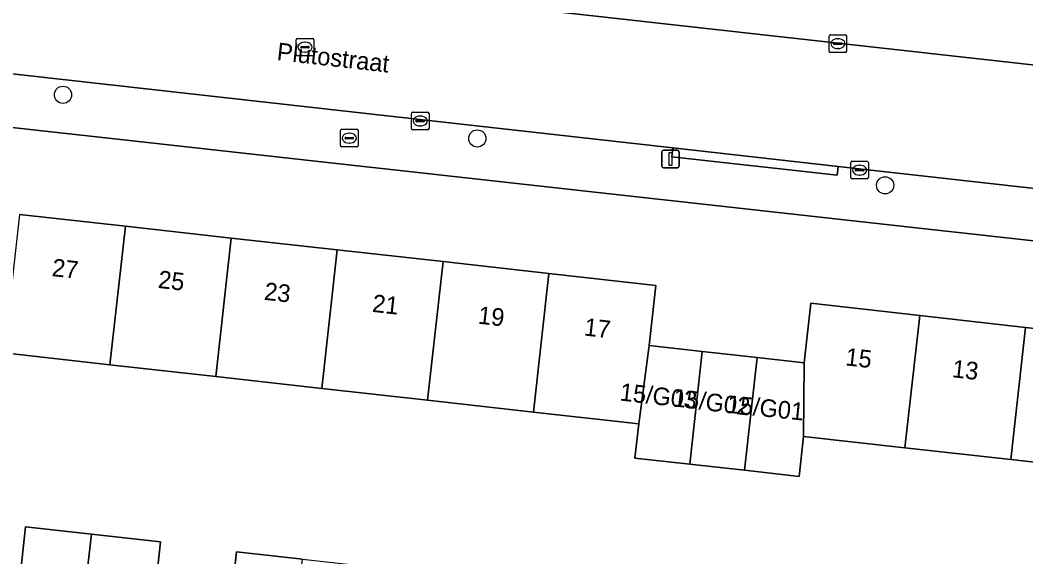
# Model space of a CAD drawing. Extents: x 161928 to 163071, y 386474 to 387428.
# Drawn here: x 162286.4 to 162343.5, y 386628 to 386658.5 of the extents above; entities that cross this region are included whole.
import ezdxf

# ---------------------------------------------------------------- set-up
doc = ezdxf.new("R2010")
doc.units = 0
for name, color, linetype in [('IMGEO_Boom', 7, 'Continuous'), ('IMGEO_Brandkraan', 7, 'Continuous'), ('IMGEO_Erf', 7, 'Continuous'), ('IMGEO_Kolk', 7, 'Continuous'), ('IMGEO_Lichtmast', 7, 'Continuous'), ('IMGEO_Openbare_ruimte_label', 7, 'Continuous'), ('IMGEO_Pand', 7, 'Continuous'), ('IMGEO_Pand_nummerreeks', 7, 'Continuous'), ('IMGEO_Parkeervlak_open', 7, 'Continuous'), ('IMGEO_Rijbaan_lokaal_open', 7, 'Continuous'), ('IMGEO_Rioolput', 7, 'Continuous'), ('IMGEO_Voetpad_open', 7, 'Continuous')]:
    doc.layers.add(name, color=color, linetype=linetype)

msp = doc.modelspace()

# ---------------------------------------------------------------- linework, layer by layer
at = {"layer": 'IMGEO_Boom'}
for centre in [(162288.821, 386654.273), (162312.345, 386651.792), (162335.503, 386649.13)]:
    msp.add_circle(centre, 0.489, dxfattribs=at)
at = {"layer": 'IMGEO_Brandkraan'}
for p, q in [((162304.578, 386651.386), (162304.578, 386652.238)), ((162304.653, 386652.312), (162305.505, 386652.312)), ((162305.579, 386652.238), (162305.579, 386651.386)), ((162304.837, 386651.806), (162304.837, 386651.818)), ((162305.275, 386651.769), (162304.877, 386651.769)), ((162304.88, 386651.855), (162305.278, 386651.855)), ((162305.066, 386652.092), (162305.091, 386652.092)), ((162305.321, 386651.818), (162305.321, 386651.806)), ((162305.505, 386651.312), (162304.653, 386651.312)), ((162305.089, 386651.532), (162305.064, 386651.532))]:
    msp.add_line(p, q, dxfattribs=at)
for points in [[(162304.578, 386651.386), (162304.578, 386652.238)], [(162304.653, 386652.312), (162305.505, 386652.312)], [(162305.579, 386652.238), (162305.579, 386651.386)], [(162305.505, 386651.312), (162304.653, 386651.312)]]:
    msp.add_lwpolyline(points, dxfattribs=at)
for centre, radius, start, end in [((162304.655, 386652.236), 0.0765, 91.552, 178.448), ((162304.655, 386652.236), 0.0765, 91.552, 178.448), ((162305.503, 386652.236), 0.0765, 1.552, 88.448), ((162305.503, 386652.236), 0.0765, 1.552, 88.448), ((162304.877, 386651.815), 0.0403, 85.8775, 175.7526), ((162304.874, 386651.805), 0.0366, 178.938, 274.7102), ((162305.278, 386651.812), 0.043, 264.8664, 352.4533), ((162305.282, 386651.817), 0.0386, 1.7309, 96.639), ((162304.655, 386651.388), 0.0765, 181.552, 268.448), ((162304.655, 386651.388), 0.0765, 181.552, 268.448), ((162305.503, 386651.388), 0.0765, 271.552, 358.448), ((162305.503, 386651.388), 0.0765, 271.552, 358.448)]:
    msp.add_arc(centre, radius, start, end, dxfattribs=at)
for centre, major_axis, ratio, start_param, end_param in [((162305.065, 386651.812), (-0.387, 0.002), 0.722429, 4.712389, 7.853982), ((162305.09, 386651.812), (-0.39, 0.002), 0.717154, 1.570796, 4.712389)]:
    msp.add_ellipse(centre, major_axis=major_axis, ratio=ratio, start_param=start_param, end_param=end_param, dxfattribs=at)
at = {"layer": 'IMGEO_Erf'}
for points in [[(162380.412, 386641.923), (162215.989, 386660.188)], [(162286.352, 386647.481), (162292.365, 386646.809), (162298.378, 386646.137), (162304.39, 386645.465), (162310.403, 386644.794), (162316.415, 386644.122), (162322.482, 386643.444), (162322.101, 386640.033), (162325.121, 386639.695), (162328.229, 386639.348), (162330.896, 386639.05), (162331.274, 386642.427), (162337.467, 386641.735), (162343.479, 386641.063), (162349.492, 386640.391)], [(162348.652, 386632.877), (162342.639, 386633.548), (162336.627, 386634.22), (162330.874, 386634.863), (162330.621, 386632.597), (162327.513, 386632.944), (162324.405, 386633.292), (162321.297, 386633.639), (162321.514, 386635.579), (162315.535, 386636.247), (162309.523, 386636.919), (162303.51, 386637.59), (162297.498, 386638.262), (162291.485, 386638.934), (162285.472, 386639.606)], [(162282.102, 386627.85), (162286.418, 386627.279), (162286.69, 386629.73), (162290.429, 386629.315), (162294.356, 386628.879), (162294.084, 386626.428), (162298.4, 386625.858), (162298.672, 386628.309), (162302.411, 386627.894), (162306.338, 386627.458), (162306.066, 386625.007), (162310.435, 386624.495), (162310.725, 386627.114), (162314.42, 386626.704), (162318.508, 386626.25), (162318.217, 386623.631), (162318.426, 386623.866), (162324.683, 386623.149), (162331.579, 386622.359), (162331.845, 386624.755), (162335.477, 386624.352), (162339.493, 386623.906), (162339.209, 386621.347), (162355.58, 386619.565)]]:
    msp.add_lwpolyline(points, dxfattribs=at)
at = {"layer": 'IMGEO_Kolk'}
for p, q in [((162332.317, 386656.749), (162332.317, 386657.601)), ((162332.392, 386657.675), (162333.244, 386657.675)), ((162332.805, 386657.455), (162332.83, 386657.455)), ((162333.318, 386657.601), (162333.318, 386656.749)), ((162332.576, 386657.169), (162332.576, 386657.181)), ((162333.014, 386657.132), (162332.616, 386657.132)), ((162332.619, 386657.218), (162333.017, 386657.218)), ((162332.828, 386656.895), (162332.803, 386656.895)), ((162333.06, 386657.181), (162333.06, 386657.169)), ((162333.244, 386656.675), (162332.392, 386656.675)), ((162308.604, 386652.355), (162308.604, 386653.207)), ((162308.679, 386653.281), (162309.531, 386653.281)), ((162308.906, 386652.824), (162309.304, 386652.824)), ((162309.092, 386653.061), (162309.117, 386653.061)), ((162309.605, 386653.207), (162309.605, 386652.355)), ((162309.531, 386652.281), (162308.679, 386652.281)), ((162308.863, 386652.775), (162308.863, 386652.787)), ((162309.301, 386652.738), (162308.903, 386652.738)), ((162309.115, 386652.501), (162309.09, 386652.501)), ((162309.347, 386652.787), (162309.347, 386652.775)), ((162333.549, 386649.568), (162333.549, 386650.42)), ((162333.624, 386650.494), (162334.476, 386650.494)), ((162333.808, 386649.988), (162333.808, 386650)), ((162333.851, 386650.037), (162334.249, 386650.037)), ((162334.037, 386650.274), (162334.062, 386650.274)), ((162334.292, 386650), (162334.292, 386649.988)), ((162334.55, 386650.42), (162334.55, 386649.568)), ((162334.476, 386649.494), (162333.624, 386649.494)), ((162334.246, 386649.951), (162333.848, 386649.951)), ((162334.06, 386649.714), (162334.035, 386649.714))]:
    msp.add_line(p, q, dxfattribs=at)
for points in [[(162332.317, 386656.749), (162332.317, 386657.601)], [(162332.392, 386657.675), (162333.244, 386657.675)], [(162333.318, 386657.601), (162333.318, 386656.749)], [(162333.244, 386656.675), (162332.392, 386656.675)], [(162308.604, 386652.355), (162308.604, 386653.207)], [(162308.679, 386653.281), (162309.531, 386653.281)], [(162309.605, 386653.207), (162309.605, 386652.355)], [(162309.531, 386652.281), (162308.679, 386652.281)], [(162333.549, 386649.568), (162333.549, 386650.42)], [(162333.624, 386650.494), (162334.476, 386650.494)], [(162334.55, 386650.42), (162334.55, 386649.568)], [(162334.476, 386649.494), (162333.624, 386649.494)]]:
    msp.add_lwpolyline(points, dxfattribs=at)
for centre, radius, start, end in [((162332.394, 386657.599), 0.0765, 91.552, 178.448), ((162332.394, 386657.599), 0.0765, 91.552, 178.448), ((162333.242, 386657.599), 0.0765, 1.552, 88.448), ((162333.242, 386657.599), 0.0765, 1.552, 88.448), ((162332.616, 386657.178), 0.0403, 85.8775, 175.7526), ((162332.613, 386657.168), 0.0366, 178.938, 274.7102), ((162333.017, 386657.175), 0.043, 264.8664, 352.4533), ((162333.021, 386657.18), 0.0386, 1.7309, 96.639), ((162332.394, 386656.751), 0.0765, 181.552, 268.448), ((162332.394, 386656.751), 0.0765, 181.552, 268.448), ((162333.242, 386656.751), 0.0765, 271.552, 358.448), ((162333.242, 386656.751), 0.0765, 271.552, 358.448), ((162308.681, 386653.205), 0.0765, 91.552, 178.448), ((162308.681, 386653.205), 0.0765, 91.552, 178.448), ((162308.903, 386652.784), 0.0403, 85.8775, 175.7526), ((162309.308, 386652.786), 0.0386, 1.7309, 96.639), ((162309.529, 386653.205), 0.0765, 1.552, 88.448), ((162309.529, 386653.205), 0.0765, 1.552, 88.448), ((162308.681, 386652.357), 0.0765, 181.552, 268.448), ((162308.681, 386652.357), 0.0765, 181.552, 268.448), ((162308.9, 386652.774), 0.0366, 178.938, 274.7102), ((162309.304, 386652.781), 0.043, 264.8664, 352.4533), ((162309.529, 386652.357), 0.0765, 271.552, 358.448), ((162309.529, 386652.357), 0.0765, 271.552, 358.448), ((162333.626, 386650.418), 0.0765, 91.552, 178.448), ((162333.626, 386650.418), 0.0765, 91.552, 178.448), ((162333.848, 386649.997), 0.0403, 85.8775, 175.7526), ((162333.845, 386649.987), 0.0366, 178.938, 274.7102), ((162334.249, 386649.994), 0.043, 264.8664, 352.4533), ((162334.253, 386649.999), 0.0386, 1.7309, 96.639), ((162334.474, 386650.418), 0.0765, 1.552, 88.448), ((162334.474, 386650.418), 0.0765, 1.552, 88.448), ((162333.626, 386649.57), 0.0765, 181.552, 268.448), ((162333.626, 386649.57), 0.0765, 181.552, 268.448), ((162334.474, 386649.57), 0.0765, 271.552, 358.448), ((162334.474, 386649.57), 0.0765, 271.552, 358.448)]:
    msp.add_arc(centre, radius, start, end, dxfattribs=at)
for centre, major_axis, ratio, start_param, end_param in [((162332.804, 386657.175), (-0.387, 0.002), 0.722429, 4.712389, 7.853982), ((162332.829, 386657.175), (-0.39, 0.002), 0.717154, 1.570796, 4.712389), ((162309.091, 386652.781), (-0.387, 0.002), 0.722429, 4.712389, 7.853982), ((162309.116, 386652.781), (-0.39, 0.002), 0.717154, 1.570796, 4.712389), ((162334.036, 386649.994), (-0.387, 0.002), 0.722429, 4.712389, 7.853982), ((162334.061, 386649.994), (-0.39, 0.002), 0.717154, 1.570796, 4.712389)]:
    msp.add_ellipse(centre, major_axis=major_axis, ratio=ratio, start_param=start_param, end_param=end_param, dxfattribs=at)
at = {"layer": 'IMGEO_Lichtmast'}
for p, q in [((162322.914, 386651.127), (162323.704, 386651.127)), ((162323.704, 386651.127), (162322.914, 386651.127)), ((162322.814, 386650.227), (162322.814, 386651.027)), ((162322.814, 386651.027), (162322.814, 386650.227)), ((162323.804, 386651.027), (162323.804, 386650.227)), ((162323.804, 386650.227), (162323.804, 386651.027)), ((162323.704, 386650.127), (162322.914, 386650.127)), ((162322.914, 386650.127), (162323.704, 386650.127))]:
    msp.add_line(p, q, dxfattribs=at)
msp.add_lwpolyline([(162323.234, 386651.002), (162323.384, 386651.002), (162323.384, 386650.252), (162323.234, 386650.252), (162323.234, 386651.002)], dxfattribs=at)
for centre, start, end in [((162322.914, 386651.027), 90, 180), ((162322.914, 386651.027), 90, 180), ((162323.704, 386651.027), 0, 90), ((162323.704, 386651.027), 360, 90), ((162322.914, 386650.227), 180, 270), ((162322.914, 386650.227), 180, 270), ((162323.704, 386650.227), 270, 0), ((162323.704, 386650.227), 270, 0)]:
    msp.add_arc(centre, 0.1, start, end, dxfattribs=at)
at = {"layer": 'IMGEO_Pand'}
for points in [[(162285.472, 386639.606), (162291.485, 386638.934), (162292.365, 386646.809), (162286.352, 386647.481)], [(162298.378, 386646.137), (162292.365, 386646.809), (162291.485, 386638.934), (162297.498, 386638.262)], [(162297.498, 386638.262), (162303.51, 386637.59), (162304.39, 386645.465), (162298.378, 386646.137)], [(162310.403, 386644.794), (162304.39, 386645.465), (162303.51, 386637.59), (162309.523, 386636.919)], [(162309.523, 386636.919), (162315.535, 386636.247), (162316.415, 386644.122), (162310.403, 386644.794)], [(162322.101, 386640.033), (162322.482, 386643.444), (162316.415, 386644.122), (162315.535, 386636.247), (162321.514, 386635.579)], [(162330.874, 386634.863), (162336.627, 386634.22), (162337.467, 386641.735), (162331.274, 386642.427), (162330.896, 386639.05)], [(162336.627, 386634.22), (162342.639, 386633.548), (162343.479, 386641.063), (162337.467, 386641.735)], [(162349.492, 386640.391), (162343.479, 386641.063), (162342.639, 386633.548), (162348.652, 386632.877)], [(162325.121, 386639.695), (162322.101, 386640.033), (162321.514, 386635.579), (162321.297, 386633.639), (162324.405, 386633.292)], [(162328.229, 386639.348), (162325.121, 386639.695), (162324.405, 386633.292), (162327.513, 386632.944)], [(162327.513, 386632.944), (162330.621, 386632.597), (162330.874, 386634.863), (162330.896, 386639.05), (162328.229, 386639.348)], [(162286.69, 386629.73), (162286.418, 386627.279), (162290.155, 386626.864), (162290.429, 386629.315)], [(162294.084, 386626.428), (162294.356, 386628.879), (162290.429, 386629.315), (162290.155, 386626.864)], [(162298.672, 386628.309), (162298.4, 386625.858), (162302.137, 386625.443), (162302.411, 386627.894)]]:
    msp.add_lwpolyline(points, close=True, dxfattribs=at)
at = {"layer": 'IMGEO_Parkeervlak_open'}
msp.add_lwpolyline([(162308.731, 386659.914), (162345.899, 386655.749), (162345.821, 386655.788), (162345.665, 386655.879), (162345.517, 386655.983), (162345.38, 386656.101), (162345.253, 386656.23), (162345.139, 386656.37), (162345.037, 386656.52), (162344.949, 386656.678), (162344.876, 386656.843), (162344.817, 386657.015), (162344.775, 386657.19), (162344.748, 386657.369), (162344.737, 386657.55), (162345.039, 386660.716)], dxfattribs=at)
at = {"layer": 'IMGEO_Rijbaan_lokaal_open'}
msp.add_lwpolyline([(162308.731, 386659.914), (162302.86, 386660.57), (162265.999, 386664.701), (162264.937, 386664.82), (162264.197, 386657.891), (162266.476, 386657.636), (162275.101, 386656.669), (162323.439, 386651.25), (162332.841, 386650.196), (162346.203, 386648.698), (162346.919, 386655.634), (162345.899, 386655.749)], close=True, dxfattribs=at)
at = {"layer": 'IMGEO_Rioolput'}
for p, q in [((162302.062, 386656.55), (162302.062, 386657.402)), ((162302.137, 386657.476), (162302.989, 386657.476)), ((162303.063, 386657.402), (162303.063, 386656.55)), ((162302.321, 386656.97), (162302.321, 386656.982)), ((162302.759, 386656.933), (162302.361, 386656.933)), ((162302.364, 386657.019), (162302.762, 386657.019)), ((162302.55, 386657.256), (162302.575, 386657.256)), ((162302.805, 386656.982), (162302.805, 386656.97)), ((162302.989, 386656.476), (162302.137, 386656.476)), ((162302.573, 386656.696), (162302.548, 386656.696))]:
    msp.add_line(p, q, dxfattribs=at)
for points in [[(162302.062, 386656.55), (162302.062, 386657.402)], [(162302.137, 386657.476), (162302.989, 386657.476)], [(162303.063, 386657.402), (162303.063, 386656.55)], [(162302.989, 386656.476), (162302.137, 386656.476)]]:
    msp.add_lwpolyline(points, dxfattribs=at)
for centre, radius, start, end in [((162302.139, 386657.4), 0.0765, 91.552, 178.448), ((162302.139, 386657.4), 0.0765, 91.552, 178.448), ((162302.987, 386657.4), 0.0765, 1.552, 88.448), ((162302.987, 386657.4), 0.0765, 1.552, 88.448), ((162302.361, 386656.979), 0.0403, 85.8775, 175.7526), ((162302.358, 386656.969), 0.0366, 178.938, 274.7102), ((162302.762, 386656.976), 0.043, 264.8664, 352.4533), ((162302.766, 386656.981), 0.0386, 1.7309, 96.639), ((162302.139, 386656.552), 0.0765, 181.552, 268.448), ((162302.139, 386656.552), 0.0765, 181.552, 268.448), ((162302.987, 386656.552), 0.0765, 271.552, 358.448), ((162302.987, 386656.552), 0.0765, 271.552, 358.448)]:
    msp.add_arc(centre, radius, start, end, dxfattribs=at)
for centre, major_axis, ratio, start_param, end_param in [((162302.549, 386656.976), (-0.387, 0.002), 0.722429, 4.712389, 7.853982), ((162302.574, 386656.976), (-0.39, 0.002), 0.717154, 1.570796, 4.712389)]:
    msp.add_ellipse(centre, major_axis=major_axis, ratio=ratio, start_param=start_param, end_param=end_param, dxfattribs=at)
at = {"layer": 'IMGEO_Voetpad_open'}
for points in [[(162346.203, 386648.698), (162332.841, 386650.196), (162332.786, 386649.7), (162323.384, 386650.754), (162323.439, 386651.25), (162275.101, 386656.669), (162275.046, 386656.173), (162266.421, 386657.14), (162266.476, 386657.636), (162264.197, 386657.891), (162260.747, 386658.278), (162226.38, 386662.025)], [(162215.989, 386660.188), (162380.412, 386641.923)]]:
    msp.add_lwpolyline(points, dxfattribs=at)
msp.add_lwpolyline([(162323.439, 386651.25), (162323.384, 386650.754), (162332.786, 386649.7), (162332.841, 386650.196)], close=True, dxfattribs=at)

# ---------------------------------------------------------------- texts
at = {"layer": 'IMGEO_Openbare_ruimte_label'}
msp.add_text('Plutostraat', height=1, rotation=353.5713, dxfattribs=at).set_placement((162300.928, 386656.248))
at = {"layer": 'IMGEO_Pand_nummerreeks'}
for s, rotation, p in [('27', 353.625, (162288.155, 386643.979)), ('25', 353.625, (162294.181, 386643.306)), ('23', 353.625, (162300.206, 386642.632)), ('21', 353.625, (162306.344, 386641.947)), ('19', 353.625, (162312.348, 386641.276)), ('17', 353.625, (162318.374, 386640.603)), ('15', 353.6243, (162333.208, 386638.91)), ('13', 353.6243, (162339.265, 386638.234)), ('15/G03', 353.5765, (162320.402, 386636.911)), ('15/G02', 352.9211, (162323.414, 386636.587)), ('15/G01', 354.0794, (162326.48, 386636.219))]:
    msp.add_text(s, height=1, rotation=rotation, dxfattribs=at).set_placement(p)

doc.saveas('drawing.dxf')
